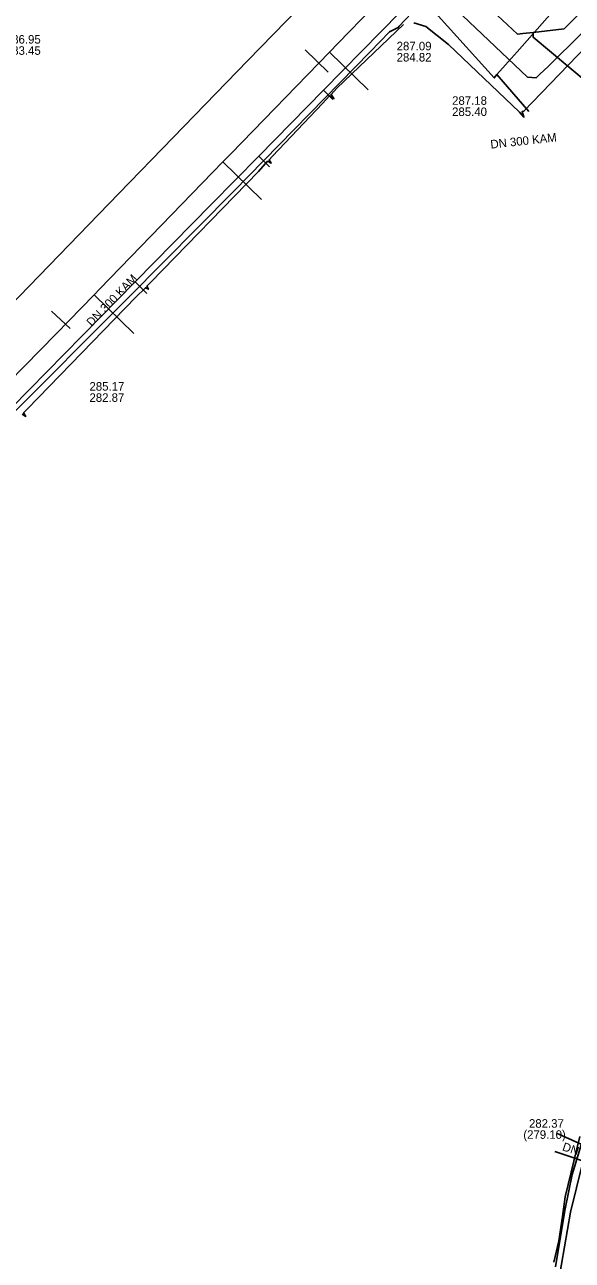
# Model space of a CAD drawing. Extents: x -598233 to -596890, y -1157848 to -1156431.
# Drawn here: x -597957.3 to -597906, y -1156760.2 to -1156644.4 of the extents above; entities that cross this region are included whole.
import ezdxf

# ---------------------------------------------------------------- set-up
doc = ezdxf.new("R2010")
doc.units = 0
for name, color, linetype in [('Vrstva 1', 7, 'Continuous'), ('Vrstva 13', 7, 'Continuous'), ('Vrstva 19', 7, 'Continuous'), ('Vrstva 42', 7, 'Continuous'), ('Vrstva 5', 7, 'Continuous'), ('Vrstva 55', 7, 'Continuous'), ('Vrstva 58', 7, 'Continuous'), ('Vrstva 8', 7, 'Continuous')]:
    doc.layers.add(name, color=color, linetype=linetype)

msp = doc.modelspace()

# ---------------------------------------------------------------- linework, layer by layer
at = {"layer": 'Vrstva 1'}
for points in [[(-597928.87, -1156648.82), (-597931.02, -1156646.75)], [(-597953.07, -1156672.85), (-597954.81, -1156671.25)]]:
    msp.add_lwpolyline(points, dxfattribs=at)
at = {"layer": 'Vrstva 13'}
msp.add_line((-597907.46, -1156748.3), (-597901.77, -1156750.86), dxfattribs=at)
for points in [[(-597918.69, -1156641.21), (-597910.17, -1156649.3), (-597909.38, -1156649.35), (-597909.06, -1156649.04), (-597908.2, -1156648.26), (-597895.72, -1156635.88), (-597892.07, -1156632.19), (-597890.24, -1156630.34), (-597883.1, -1156623.15), (-597870.56, -1156610.27), (-597866.73, -1156606.31), (-597863.18, -1156602.69), (-597862.58, -1156602.07), (-597861.79, -1156601.28)], [(-597922.2, -1156644.52), (-597919.33, -1156641.44), (-597918.93, -1156640.99)], [(-597987.06, -1156710.67), (-597987.06, -1156710.67), (-597982.2, -1156705.25), (-597970.85, -1156693.59), (-597959.15, -1156681.55), (-597947.63, -1156670), (-597937.76, -1156660.03), (-597924.92, -1156646.91), (-597923.12, -1156645.04), (-597922.3, -1156644.64), (-597922.2, -1156644.52)]]:
    msp.add_lwpolyline(points, dxfattribs=at)
at = {"layer": 'Vrstva 19'}
for points in [[(-597938.41, -1156625.74), (-597932.55, -1156630.71), (-597920.33, -1156641.36), (-597918.57, -1156643.56), (-597913.3, -1156649.36), (-597913.04, -1156649.05), (-597911.42, -1156647.23), (-597911.15, -1156646.92), (-597906.92, -1156642.14), (-597904.2, -1156639.42), (-597903.94, -1156639.17), (-597895.68, -1156630.33), (-597894.22, -1156628.82), (-597879.46, -1156613.83), (-597876.73, -1156611.04), (-597876.6, -1156610.9), (-597869.03, -1156603.14), (-597867.86, -1156601.97), (-597866.84, -1156600.93), (-597866.77, -1156600.86), (-597866.67, -1156600.77), (-597866.52, -1156600.61), (-597866.49, -1156600.59)], [(-597920.33, -1156641.36), (-597929.31, -1156650.51), (-597935.38, -1156656.7), (-597939.8, -1156661.2), (-597946.98, -1156668.5), (-597958.58, -1156680.29), (-597970.09, -1156691.99), (-597981.72, -1156703.81), (-597985.99, -1156708.15), (-598002.6, -1156724.67), (-598006.16, -1156728.82), (-598007.56, -1156730.12), (-598007.74, -1156730.29)], [(-597913.04, -1156649.05), (-597910.06, -1156652.52)], [(-597929.31, -1156650.51), (-597928.42, -1156651.38)], [(-597935.38, -1156656.7), (-597934.37, -1156657.69)], [(-597946.98, -1156668.5), (-597945.88, -1156669.58)]]:
    msp.add_lwpolyline(points, dxfattribs=at)
at = {"layer": 'Vrstva 42'}
for points in [[(-597896.66, -1156638.14), (-597903.03, -1156644.71), (-597910.52, -1156652.49), (-597910.68, -1156652.52), (-597910.51, -1156653.05), (-597910.94, -1156652.57), (-597917.58, -1156646.23), (-597919.71, -1156644.55), (-597920.85, -1156644.2)], [(-597921.81, -1156644.37), (-597928.06, -1156650.34), (-597928.6, -1156650.92), (-597928.33, -1156651.31), (-597928.74, -1156651.06), (-597929.41, -1156651.78), (-597934.09, -1156656.69), (-597934.41, -1156657.04), (-597934.21, -1156657.36), (-597934.55, -1156657.18), (-597935.42, -1156658.13), (-597945.49, -1156668.51), (-597945.87, -1156668.9), (-597945.73, -1156669.18), (-597946.01, -1156669.04), (-597946.91, -1156669.93), (-597957.07, -1156680.39), (-597957.44, -1156680.77), (-597957.23, -1156681.11), (-597957.58, -1156680.91)], [(-597907.72, -1156760.4), (-597907.24, -1156758.41), (-597906.9, -1156756.11), (-597906.65, -1156754.29), (-597905.26, -1156748.63)]]:
    msp.add_lwpolyline(points, dxfattribs=at)
at = {"layer": 'Vrstva 5'}
for p, q in [((-597911.12, -1156645.26), (-597929.88, -1156627.72)), ((-597925.12, -1156650.48), (-597928.75, -1156646.95)), ((-597935.13, -1156660.76), (-597938.75, -1156657.25)), ((-597947.1, -1156673.33), (-597950.83, -1156669.71)), ((-597907.62, -1156750.03), (-597899.5, -1156752.74)), ((-597907.62, -1156750.03), (-597899.5, -1156752.74))]:
    msp.add_line(p, q, dxfattribs=at)
for points in [[(-597881.33, -1156619.11), (-597887.95, -1156625.8), (-597888.98, -1156626.83), (-597894.85, -1156632.77), (-597894.94, -1156632.86), (-597906.75, -1156644.78)], [(-597924.71, -1156642.79), (-597927.93, -1156646.11), (-597928.75, -1156646.95), (-597937.98, -1156656.47), (-597938.75, -1156657.25), (-597950.29, -1156669.15), (-597950.83, -1156669.71), (-597954.39, -1156673.37)], [(-597906.75, -1156644.78), (-597909.66, -1156645.1), (-597910.61, -1156645.2), (-597911.12, -1156645.26)], [(-597904.5, -1156649.86), (-597909.66, -1156645.55), (-597909.66, -1156645.1)], [(-597954.39, -1156673.37), (-597961.82, -1156680.94), (-597962.37, -1156681.5), (-597973.37, -1156692.71), (-597974.25, -1156693.61), (-597983.09, -1156702.61)]]:
    msp.add_lwpolyline(points, dxfattribs=at)
at = {"layer": 'Vrstva 55'}
for points in [[(-597962.54, -1156674.69), (-597948.49, -1156660.19), (-597943.4, -1156654.94), (-597936.42, -1156647.73), (-597931.62, -1156642.84)], [(-597904.41, -1156748.75), (-597906.13, -1156755.71), (-597907.28, -1156762.21)]]:
    msp.add_lwpolyline(points, dxfattribs=at)
at = {"layer": 'Vrstva 58'}
msp.add_lwpolyline([(-597904.38, -1156747.11), (-597904.71, -1156747.97), (-597905.98, -1156752.18), (-597906.67, -1156755.55), (-597907.55, -1156760.83)], dxfattribs=at)

# ---------------------------------------------------------------- texts
at = {"layer": 'Vrstva 8'}
for s, p in [('286.95', (-597959.1, -1156646.15)), ('287.09', (-597922.45, -1156646.78)), ('283.45', (-597959.1, -1156647.2)), ('284.82', (-597922.45, -1156647.83)), ('287.18', (-597917.25, -1156651.89)), ('285.40', (-597917.25, -1156652.94)), ('285.17', (-597951.26, -1156678.69)), ('282.87', (-597951.26, -1156679.74)), ('282.37', (-597910.04, -1156747.8)), ('(279.10)', (-597910.57, -1156748.84))]:
    msp.add_text(s, height=0.8, dxfattribs=at).set_placement(p)
for s, rotation, p in [('DN 300 KAM', 6.2682, (-597913.61, -1156656)), ('DN 300 KAM', 45.8557, (-597951.05, -1156672.73)), ('DN 200 KAM', 341.5486, (-597906.97, -1156749.91))]:
    msp.add_text(s, height=0.8, rotation=rotation, dxfattribs=at).set_placement(p)

doc.saveas('drawing.dxf')
